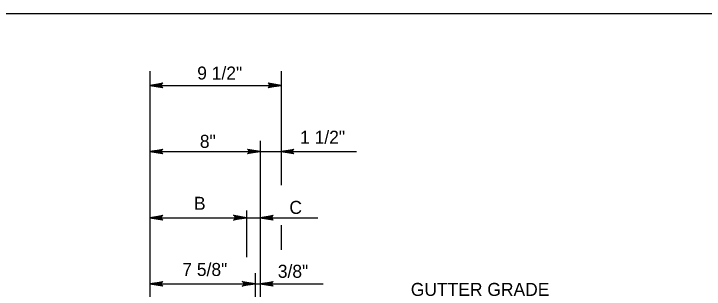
# Model space of a CAD drawing. Extents: x 2087776 to 2104538, y 970919 to 982612.
# Drawn here: x 2097459 to 2097980, y 974560 to 974768 of the extents above; entities that cross this region are included whole.
import ezdxf

# ---------------------------------------------------------------- set-up
doc = ezdxf.new("R2010")
doc.units = 0
doc.layers.add('1', color=7, linetype='Continuous')

msp = doc.modelspace()

# ---------------------------------------------------------------- linework, layer by layer
at = {"layer": '1'}
for p, q in [((2097561.72, 974724.41), (2097561.72, 974515.41)), ((2097660.68, 974724.41), (2097660.68, 974638.18)), ((2097561.72, 974713.69), (2097660.68, 974713.69)), ((2097645.06, 974671.89), (2097645.06, 974427.9)), ((2097561.72, 974663.69), (2097717.76, 974663.69)), ((2097634.65, 974619.14), (2097634.65, 974583.94)), ((2097561.72, 974613.69), (2097688.44, 974613.69)), ((2097660.68, 974608.06), (2097660.68, 974589.42)), ((2097641.16, 974571.89), (2097641.16, 974457.2)), ((2097561.72, 974563.69), (2097692.4, 974563.69))]:
    msp.add_line(p, q, dxfattribs=at)
for points in [[(2098759.93, 972917.37), (2098759.93, 974767.76), (2096181.19, 974767.76), (2096181.19, 972917.37), (2098759.93, 972917.37), (2098759.93, 973003.85), (2098103.76, 973003.85), (2098103.76, 973216.04), (2098759.93, 973216.04), (2098759.93, 973311.07), (2098103.76, 973311.07), (2098103.76, 972917.37), (2098362.29, 972917.37), (2098362.29, 973003.85), (2098362.29, 972917.37), (2098614.92, 972917.37), (2098614.92, 973003.85), (2098614.92, 972963.44), (2098759.93, 972963.44)], [(2097561.72, 974713.69), (2097571.51, 974715.53), (2097571.13, 974715.27), (2097570.75, 974715), (2097570.56, 974714.68), (2097570.36, 974714.35), (2097570.31, 974714.02), (2097570.25, 974713.69), (2097570.31, 974713.36), (2097570.36, 974713.04), (2097570.56, 974712.71), (2097570.75, 974712.38), (2097571.13, 974712.12), (2097571.51, 974711.86), (2097561.72, 974713.69), (2097571.13, 974712.12), (2097570.75, 974712.38), (2097561.72, 974713.69), (2097570.56, 974712.71), (2097570.36, 974713.04), (2097561.72, 974713.69), (2097570.31, 974713.36), (2097570.25, 974713.69), (2097561.72, 974713.69), (2097570.31, 974714.02), (2097570.36, 974714.35), (2097561.72, 974713.69), (2097570.56, 974714.68), (2097570.75, 974715), (2097561.72, 974713.69), (2097571.13, 974715.27)], [(2097660.68, 974713.69), (2097650.9, 974711.86), (2097651.28, 974712.12), (2097651.65, 974712.38), (2097651.85, 974712.71), (2097652.04, 974713.04), (2097652.1, 974713.36), (2097652.15, 974713.69), (2097652.1, 974714.02), (2097652.04, 974714.35), (2097651.85, 974714.68), (2097651.65, 974715), (2097651.28, 974715.27), (2097650.9, 974715.53), (2097660.68, 974713.69), (2097651.28, 974715.27), (2097651.65, 974715), (2097660.68, 974713.69), (2097651.85, 974714.68), (2097652.04, 974714.35), (2097660.68, 974713.69), (2097652.1, 974714.02), (2097652.15, 974713.69), (2097660.68, 974713.69), (2097652.1, 974713.36), (2097652.04, 974713.04), (2097660.68, 974713.69), (2097651.85, 974712.71), (2097651.65, 974712.38), (2097660.68, 974713.69), (2097651.28, 974712.12)], [(2097561.72, 974663.69), (2097571.51, 974665.53), (2097571.13, 974665.27), (2097570.75, 974665), (2097570.56, 974664.68), (2097570.36, 974664.35), (2097570.31, 974664.02), (2097570.25, 974663.69), (2097570.31, 974663.36), (2097570.36, 974663.04), (2097570.56, 974662.71), (2097570.75, 974662.38), (2097571.13, 974662.12), (2097571.51, 974661.86), (2097561.72, 974663.69), (2097571.13, 974662.12), (2097570.75, 974662.38), (2097561.72, 974663.69), (2097570.56, 974662.71), (2097570.36, 974663.04), (2097561.72, 974663.69), (2097570.31, 974663.36), (2097570.25, 974663.69), (2097561.72, 974663.69), (2097570.31, 974664.02), (2097570.36, 974664.35), (2097561.72, 974663.69), (2097570.56, 974664.68), (2097570.75, 974665), (2097561.72, 974663.69), (2097571.13, 974665.27)], [(2097645.06, 974663.69), (2097635.27, 974661.86), (2097635.65, 974662.12), (2097636.03, 974662.38), (2097636.22, 974662.71), (2097636.42, 974663.04), (2097636.47, 974663.36), (2097636.53, 974663.69), (2097636.47, 974664.02), (2097636.42, 974664.35), (2097636.22, 974664.68), (2097636.03, 974665), (2097635.65, 974665.27), (2097635.27, 974665.53), (2097645.06, 974663.69), (2097635.65, 974665.27), (2097636.03, 974665), (2097645.06, 974663.69), (2097636.22, 974664.68), (2097636.42, 974664.35), (2097645.06, 974663.69), (2097636.47, 974664.02), (2097636.53, 974663.69), (2097645.06, 974663.69), (2097636.47, 974663.36), (2097636.42, 974663.04), (2097645.06, 974663.69), (2097636.22, 974662.71), (2097636.03, 974662.38), (2097645.06, 974663.69), (2097635.65, 974662.12)], [(2097660.68, 974663.69), (2097670.47, 974665.53), (2097670.09, 974665.27), (2097669.72, 974665), (2097669.52, 974664.68), (2097669.33, 974664.35), (2097669.27, 974664.02), (2097669.21, 974663.69), (2097669.27, 974663.36), (2097669.33, 974663.04), (2097669.52, 974662.71), (2097669.72, 974662.38), (2097670.09, 974662.12), (2097670.47, 974661.86), (2097660.68, 974663.69), (2097670.09, 974662.12), (2097669.72, 974662.38), (2097660.68, 974663.69), (2097669.52, 974662.71), (2097669.33, 974663.04), (2097660.68, 974663.69), (2097669.27, 974663.36), (2097669.21, 974663.69), (2097660.68, 974663.69), (2097669.27, 974664.02), (2097669.33, 974664.35), (2097660.68, 974663.69), (2097669.52, 974664.68), (2097669.72, 974665), (2097660.68, 974663.69), (2097670.09, 974665.27)], [(2097561.72, 974613.69), (2097571.51, 974615.53), (2097571.13, 974615.27), (2097570.75, 974615), (2097570.56, 974614.68), (2097570.36, 974614.35), (2097570.31, 974614.02), (2097570.25, 974613.69), (2097570.31, 974613.36), (2097570.36, 974613.04), (2097570.56, 974612.71), (2097570.75, 974612.38), (2097571.13, 974612.12), (2097571.51, 974611.86), (2097561.72, 974613.69), (2097571.13, 974612.12), (2097570.75, 974612.38), (2097561.72, 974613.69), (2097570.56, 974612.71), (2097570.36, 974613.04), (2097561.72, 974613.69), (2097570.31, 974613.36), (2097570.25, 974613.69), (2097561.72, 974613.69), (2097570.31, 974614.02), (2097570.36, 974614.35), (2097561.72, 974613.69), (2097570.56, 974614.68), (2097570.75, 974615), (2097561.72, 974613.69), (2097571.13, 974615.27)], [(2097634.65, 974613.69), (2097624.86, 974611.86), (2097625.24, 974612.12), (2097625.62, 974612.38), (2097625.81, 974612.71), (2097626, 974613.04), (2097626.06, 974613.36), (2097626.12, 974613.69), (2097626.06, 974614.02), (2097626, 974614.35), (2097625.81, 974614.68), (2097625.62, 974615), (2097625.24, 974615.27), (2097624.86, 974615.53), (2097634.65, 974613.69), (2097625.24, 974615.27), (2097625.62, 974615), (2097634.65, 974613.69), (2097625.81, 974614.68), (2097626, 974614.35), (2097634.65, 974613.69), (2097626.06, 974614.02), (2097626.12, 974613.69), (2097634.65, 974613.69), (2097626.06, 974613.36), (2097626, 974613.04), (2097634.65, 974613.69), (2097625.81, 974612.71), (2097625.62, 974612.38), (2097634.65, 974613.69), (2097625.24, 974612.12)], [(2097645.06, 974613.69), (2097654.85, 974615.53), (2097654.47, 974615.27), (2097654.09, 974615), (2097653.9, 974614.68), (2097653.7, 974614.35), (2097653.65, 974614.02), (2097653.59, 974613.69), (2097653.65, 974613.36), (2097653.7, 974613.04), (2097653.9, 974612.71), (2097654.09, 974612.38), (2097654.47, 974612.12), (2097654.85, 974611.86), (2097645.06, 974613.69), (2097654.47, 974612.12), (2097654.09, 974612.38), (2097645.06, 974613.69), (2097653.9, 974612.71), (2097653.7, 974613.04), (2097645.06, 974613.69), (2097653.65, 974613.36), (2097653.59, 974613.69), (2097645.06, 974613.69), (2097653.65, 974614.02), (2097653.7, 974614.35), (2097645.06, 974613.69), (2097653.9, 974614.68), (2097654.09, 974615), (2097645.06, 974613.69), (2097654.47, 974615.27)], [(2097561.72, 974563.69), (2097571.51, 974565.53), (2097571.13, 974565.27), (2097570.75, 974565), (2097570.56, 974564.68), (2097570.36, 974564.35), (2097570.31, 974564.02), (2097570.25, 974563.69), (2097570.31, 974563.36), (2097570.36, 974563.04), (2097570.56, 974562.71), (2097570.75, 974562.38), (2097571.13, 974562.12), (2097571.51, 974561.86), (2097561.72, 974563.69), (2097571.13, 974562.12), (2097570.75, 974562.38), (2097561.72, 974563.69), (2097570.56, 974562.71), (2097570.36, 974563.04), (2097561.72, 974563.69), (2097570.31, 974563.36), (2097570.25, 974563.69), (2097561.72, 974563.69), (2097570.31, 974564.02), (2097570.36, 974564.35), (2097561.72, 974563.69), (2097570.56, 974564.68), (2097570.75, 974565), (2097561.72, 974563.69), (2097571.13, 974565.27)], [(2097561.72, 974563.69), (2097571.51, 974565.53), (2097571.13, 974565.27), (2097570.75, 974565), (2097570.56, 974564.68), (2097570.36, 974564.35), (2097570.31, 974564.02), (2097570.25, 974563.69), (2097570.31, 974563.36), (2097570.36, 974563.04), (2097570.56, 974562.71), (2097570.75, 974562.38), (2097571.13, 974562.12), (2097571.51, 974561.86), (2097561.72, 974563.69), (2097571.13, 974562.12), (2097570.75, 974562.38), (2097561.72, 974563.69), (2097570.56, 974562.71), (2097570.36, 974563.04), (2097561.72, 974563.69), (2097570.31, 974563.36), (2097570.25, 974563.69), (2097561.72, 974563.69), (2097570.31, 974564.02), (2097570.36, 974564.35), (2097561.72, 974563.69), (2097570.56, 974564.68), (2097570.75, 974565), (2097561.72, 974563.69), (2097571.13, 974565.27)], [(2097641.16, 974563.69), (2097631.37, 974561.86), (2097631.75, 974562.12), (2097632.12, 974562.38), (2097632.32, 974562.71), (2097632.51, 974563.04), (2097632.57, 974563.36), (2097632.63, 974563.69), (2097632.57, 974564.02), (2097632.51, 974564.35), (2097632.32, 974564.68), (2097632.12, 974565), (2097631.75, 974565.27), (2097631.37, 974565.53), (2097641.16, 974563.69), (2097631.75, 974565.27), (2097632.12, 974565), (2097641.16, 974563.69), (2097632.32, 974564.68), (2097632.51, 974564.35), (2097641.16, 974563.69), (2097632.57, 974564.02), (2097632.63, 974563.69), (2097641.16, 974563.69), (2097632.57, 974563.36), (2097632.51, 974563.04), (2097641.16, 974563.69), (2097632.32, 974562.71), (2097632.12, 974562.38), (2097641.16, 974563.69), (2097631.75, 974562.12)], [(2097645.06, 974563.69), (2097654.85, 974565.53), (2097654.47, 974565.27), (2097654.09, 974565), (2097653.9, 974564.68), (2097653.7, 974564.35), (2097653.65, 974564.02), (2097653.59, 974563.69), (2097653.65, 974563.36), (2097653.7, 974563.04), (2097653.9, 974562.71), (2097654.09, 974562.38), (2097654.47, 974562.12), (2097654.85, 974561.86), (2097645.06, 974563.69), (2097654.47, 974562.12), (2097654.09, 974562.38), (2097645.06, 974563.69), (2097653.9, 974562.71), (2097653.7, 974563.04), (2097645.06, 974563.69), (2097653.65, 974563.36), (2097653.59, 974563.69), (2097645.06, 974563.69), (2097653.65, 974564.02), (2097653.7, 974564.35), (2097645.06, 974563.69), (2097653.9, 974564.68), (2097654.09, 974565), (2097645.06, 974563.69), (2097654.47, 974565.27)]]:
    msp.add_lwpolyline(points, dxfattribs=at)

# ---------------------------------------------------------------- texts
for s, height, p in [('9 1/2"', 9.843, (2097597.44, 974718.04)), ('8"', 9.843, (2097599.43, 974666.46)), ('B', 9.84, (2097595.01, 974619.64)), ('7 5/8"', 9.843, (2097586.19, 974569.65)), ('3/8"', 9.843, (2097658.26, 974568.27))]:
    msp.add_text(s, height=height, rotation=360, dxfattribs=at).set_placement(p)
for s, height, p in [('1 1/2"', 9.843, (2097675.08, 974669.56)), ('C', 9.84, (2097667.01, 974616.57)), ('GUTTER GRADE', 9.8425, (2097758.65, 974554.57))]:
    msp.add_text(s, height=height, dxfattribs=at).set_placement(p)

doc.saveas('drawing.dxf')
